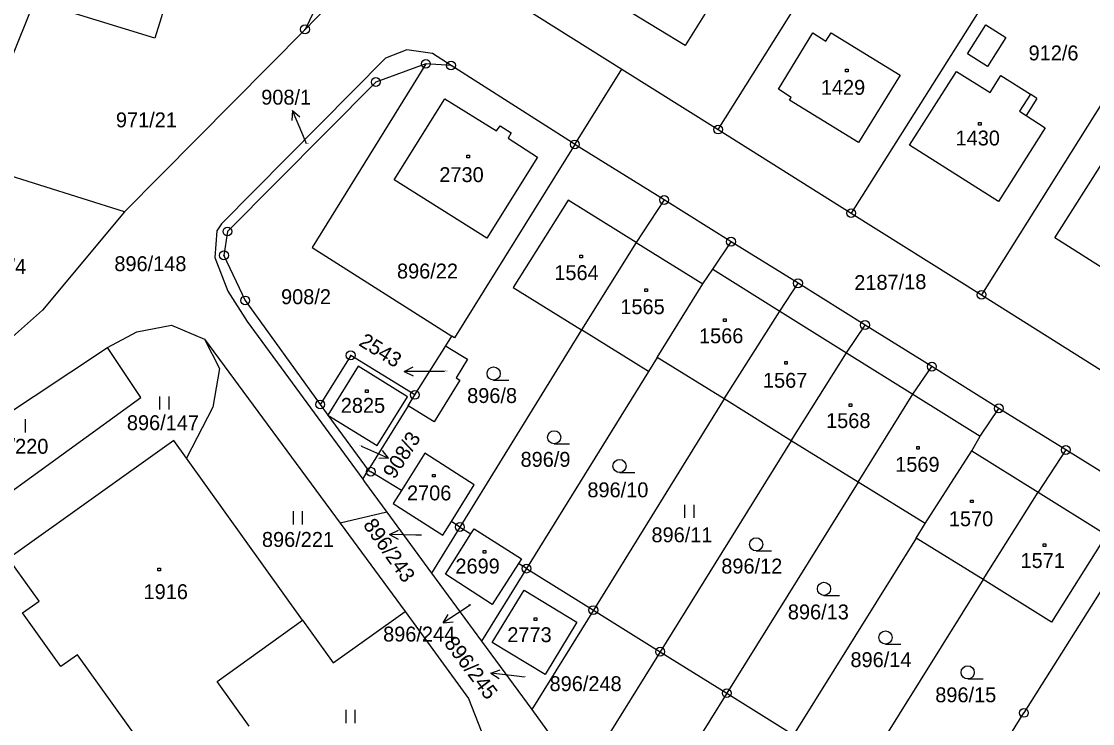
# Model space of a CAD drawing. Extents: x -795483 to -789093, y -1112258 to -1108741.
# Drawn here: x -791447.9 to -791325.8, y -1109436.7 to -1109356.5 of the extents above; entities that cross this region are included whole.
import ezdxf

# ---------------------------------------------------------------- set-up
doc = ezdxf.new("R2010")
doc.units = 0
for name, color, linetype in [('Komunikace', 7, 'Continuous'), ('Vrstva 1', 7, 'Continuous'), ('Vrstva 14', 7, 'Continuous'), ('Vrstva 15', 7, 'Continuous'), ('Vrstva 16', 7, 'Continuous'), ('Vrstva 2', 7, 'Continuous'), ('Vrstva 23', 7, 'Continuous'), ('Vrstva 25', 7, 'Continuous'), ('Vrstva 28', 7, 'Continuous')]:
    doc.layers.add(name, color=color, linetype=linetype)

msp = doc.modelspace()

# ---------------------------------------------------------------- linework, layer by layer
at = {"layer": 'Komunikace'}
for p, q in [((-791415.42, -1109370.5), (-791415.86, -1109369.47)), ((-791399.68, -1109396.47), (-791401.28, -1109396.47)), ((-791409.2, -1109405), (-791408.81, -1109405.17)), ((-791402.3, -1109415.16), (-791402.96, -1109415.15)), ((-791396.74, -1109423.13), (-791397.33, -1109423.52)), ((-791390.57, -1109431.36), (-791391.43, -1109431.26))]:
    msp.add_line(p, q, dxfattribs=at)
at = {"layer": 'Vrstva 1'}
for p, q in [((-791415.6, -1109357.44), (-791399.37, -1109340.79)), ((-791441.22, -1109341.39), (-791453.99, -1109372.65)), ((-791368.49, -1109368.88), (-791354.46, -1109346.55)), ((-791335.14, -1109349.58), (-791353.32, -1109378.41)), ((-791367.18, -1109351.12), (-791372.25, -1109359.3)), ((-791372.25, -1109359.3), (-791382.61, -1109352.95)), ((-791431.22, -1109353.61), (-791432.71, -1109358.44)), ((-791414.1, -1109354.36), (-791415.6, -1109357.44)), ((-791432.71, -1109358.44), (-791442.77, -1109355.38)), ((-791390.81, -1109354.87), (-791379.48, -1109361.98)), ((-791415.6, -1109357.44), (-791436.19, -1109378.27)), ((-791361.59, -1109364.28), (-791357.71, -1109357.85)), ((-791357.71, -1109357.85), (-791356.2, -1109358.79)), ((-791356.2, -1109358.79), (-791355.62, -1109357.84)), ((-791355.62, -1109357.84), (-791347.75, -1109362.66)), ((-791320.37, -1109358.89), (-791338.45, -1109387.74)), ((-791403.99, -1109359.77), (-791406.42, -1109360.72)), ((-791401.08, -1109360.21), (-791403.99, -1109359.77)), ((-791398.95, -1109361.57), (-791401.08, -1109360.21)), ((-791406.42, -1109360.72), (-791425.12, -1109379.63)), ((-791401.81, -1109361.38), (-791407.53, -1109363.45)), ((-791401.81, -1109361.38), (-791402.76, -1109362.92)), ((-791398.95, -1109361.57), (-791401.81, -1109361.38)), ((-791385.11, -1109370.39), (-791398.95, -1109361.57)), ((-791402.76, -1109362.92), (-791414.79, -1109382.33)), ((-791384.83, -1109370.57), (-791379.48, -1109361.98)), ((-791379.48, -1109361.98), (-791368.49, -1109368.88)), ((-791347.75, -1109362.66), (-791352.49, -1109370.36)), ((-791346.67, -1109370.67), (-791341.32, -1109362.23)), ((-791341.32, -1109362.23), (-791337.48, -1109364.66)), ((-791337.48, -1109364.66), (-791336.25, -1109362.72)), ((-791336.25, -1109362.72), (-791332.89, -1109364.85)), ((-791407.53, -1109363.45), (-791424.45, -1109380.51)), ((-791405.45, -1109374.62), (-791399.67, -1109365.37)), ((-791399.67, -1109365.37), (-791393.76, -1109369.03)), ((-791360.16, -1109365.2), (-791361.59, -1109364.28)), ((-791360.35, -1109365.51), (-791360.16, -1109365.2)), ((-791332.15, -1109365.32), (-791333.38, -1109367.26)), ((-791332.15, -1109365.32), (-791332.89, -1109364.85)), ((-791352.49, -1109370.36), (-791360.35, -1109365.51)), ((-791333.38, -1109367.26), (-791331.19, -1109368.66)), ((-791393.76, -1109369.03), (-791393.36, -1109368.45)), ((-791393.36, -1109368.45), (-791392.11, -1109369.25)), ((-791368.49, -1109368.88), (-791353.32, -1109378.41)), ((-791331.19, -1109368.66), (-791336.52, -1109377.08)), ((-791392.11, -1109369.25), (-791392.44, -1109369.86)), ((-791392.44, -1109369.86), (-791389.07, -1109372.03)), ((-791384.83, -1109370.57), (-791398.57, -1109392.63)), ((-791384.83, -1109370.57), (-791385.11, -1109370.39)), ((-791374.65, -1109376.91), (-791384.83, -1109370.57)), ((-791336.52, -1109377.08), (-791346.67, -1109370.67)), ((-791436.19, -1109378.27), (-791453.99, -1109372.65)), ((-791389.07, -1109372.03), (-791394.86, -1109381.27)), ((-791330.08, -1109381.22), (-791324.46, -1109372.37)), ((-791394.86, -1109381.27), (-791405.45, -1109374.62)), ((-791385.6, -1109376.92), (-791391.87, -1109386.89)), ((-791377.84, -1109381.76), (-791385.6, -1109376.92)), ((-791374.65, -1109376.91), (-791377.84, -1109381.76)), ((-791367.02, -1109381.67), (-791374.65, -1109376.91)), ((-791436.19, -1109378.27), (-791445.54, -1109389.5)), ((-791353.32, -1109378.41), (-791338.45, -1109387.74)), ((-791425.12, -1109379.63), (-791425.64, -1109380.42)), ((-791425.64, -1109380.42), (-791425.9, -1109383.46)), ((-791424.45, -1109380.51), (-791424.84, -1109383.23)), ((-791321.41, -1109386.77), (-791330.08, -1109381.22)), ((-791414.79, -1109382.33), (-791398.86, -1109392.44)), ((-791377.84, -1109381.76), (-791384.08, -1109391.74)), ((-791369.11, -1109384.82), (-791367.02, -1109381.67)), ((-791359.38, -1109386.42), (-791367.02, -1109381.67)), ((-791425.9, -1109383.46), (-791424.41, -1109387.31)), ((-791424.84, -1109383.23), (-791422.43, -1109388.37)), ((-791370.24, -1109386.48), (-791369.11, -1109384.82)), ((-791424.41, -1109387.31), (-791422.21, -1109390.77)), ((-791391.87, -1109386.89), (-791384.08, -1109391.74)), ((-791375.43, -1109394.88), (-791370.24, -1109386.48)), ((-791361.45, -1109389.6), (-791359.38, -1109386.42)), ((-791351.74, -1109391.18), (-791359.38, -1109386.42)), ((-791422.43, -1109388.37), (-791413.87, -1109400.24)), ((-791338.45, -1109387.74), (-791323.77, -1109396.96)), ((-791445.54, -1109389.5), (-791450.99, -1109394.33)), ((-791367.81, -1109399.62), (-791361.45, -1109389.6)), ((-791422.21, -1109390.77), (-791409.02, -1109408.78)), ((-791438.11, -1109393.73), (-791434.79, -1109391.95)), ((-791434.79, -1109391.95), (-791430.82, -1109391.21)), ((-791430.82, -1109391.21), (-791427.05, -1109392.78)), ((-791384.08, -1109391.74), (-791397.94, -1109414.23)), ((-791376.44, -1109396.49), (-791384.08, -1109391.74)), ((-791353.84, -1109394.35), (-791351.74, -1109391.18)), ((-791344.11, -1109395.93), (-791351.74, -1109391.18)), ((-791427.05, -1109392.78), (-791425.36, -1109396.15)), ((-791427.05, -1109392.78), (-791411.58, -1109413.8)), ((-791399.56, -1109393.56), (-791398.86, -1109392.44)), ((-791398.57, -1109392.63), (-791398.86, -1109392.44)), ((-791456.6, -1109406.01), (-791438.11, -1109393.73)), ((-791434.33, -1109399.45), (-791438.11, -1109393.73)), ((-791410.39, -1109394.64), (-791413.87, -1109400.24)), ((-791403.07, -1109399.16), (-791410.39, -1109394.64)), ((-791403.07, -1109399.16), (-791399.56, -1109393.56)), ((-791399.56, -1109393.56), (-791399.26, -1109393.74)), ((-791399.26, -1109393.74), (-791397.07, -1109395.08)), ((-791360.17, -1109404.38), (-791353.84, -1109394.35)), ((-791409.55, -1109395.89), (-791412.99, -1109401.45)), ((-791403.92, -1109399.36), (-791409.55, -1109395.89)), ((-791397.07, -1109395.08), (-791398.37, -1109397.22)), ((-791375.43, -1109394.88), (-791376.44, -1109396.49)), ((-791367.81, -1109399.62), (-791375.43, -1109394.88)), ((-791346.27, -1109399.08), (-791344.11, -1109395.93)), ((-791336.48, -1109400.69), (-791344.11, -1109395.93)), ((-791425.36, -1109396.15), (-791426.1, -1109400.55)), ((-791376.44, -1109396.49), (-791390.34, -1109418.98)), ((-791397.95, -1109397.48), (-791400.86, -1109402.22)), ((-791398.37, -1109397.22), (-791397.95, -1109397.48)), ((-791452.78, -1109412.86), (-791434.33, -1109399.45)), ((-791407.36, -1109404.93), (-791403.92, -1109399.36)), ((-791403.84, -1109400.4), (-791403.07, -1109399.16)), ((-791352.53, -1109409.13), (-791346.27, -1109399.08)), ((-791426.1, -1109400.55), (-791429.12, -1109406.38)), ((-791413.87, -1109400.24), (-791412.99, -1109401.45)), ((-791403.84, -1109400.4), (-791408.38, -1109407.74)), ((-791403.53, -1109400.59), (-791403.84, -1109400.4)), ((-791400.86, -1109402.22), (-791403.53, -1109400.59)), ((-791367.81, -1109399.62), (-791382.72, -1109423.71)), ((-791360.17, -1109404.38), (-791367.81, -1109399.62)), ((-791338.61, -1109403.86), (-791336.48, -1109400.69)), ((-791328.84, -1109405.44), (-791336.48, -1109400.69)), ((-791412.99, -1109401.45), (-791408.38, -1109407.74)), ((-791412.99, -1109401.45), (-791407.36, -1109404.93)), ((-791430.56, -1109404.34), (-791449.4, -1109417.82)), ((-791429.12, -1109406.38), (-791430.56, -1109404.34)), ((-791360.17, -1109404.38), (-791375.11, -1109428.46)), ((-791352.53, -1109409.13), (-791360.17, -1109404.38)), ((-791339.57, -1109405.53), (-791338.61, -1109403.86)), ((-791344.88, -1109413.84), (-791339.57, -1109405.53)), ((-791328.84, -1109405.44), (-791331.98, -1109410.27)), ((-791318.72, -1109411.73), (-791328.84, -1109405.44)), ((-791415.88, -1109424.87), (-791429.12, -1109406.38)), ((-791401.92, -1109405.82), (-791404.61, -1109410.08)), ((-791396.32, -1109409.43), (-791401.92, -1109405.82)), ((-791409.02, -1109408.78), (-791408.38, -1109407.74)), ((-791408.38, -1109407.74), (-791408.09, -1109407.92)), ((-791404.61, -1109410.08), (-791408.09, -1109407.92)), ((-791409.02, -1109408.78), (-791408.8, -1109409.07)), ((-791408.8, -1109409.07), (-791406.27, -1109412.53)), ((-791352.53, -1109409.13), (-791367.51, -1109433.2)), ((-791344.88, -1109413.84), (-791352.53, -1109409.13)), ((-791404.61, -1109410.08), (-791405.53, -1109411.55)), ((-791398.91, -1109413.62), (-791396.32, -1109409.43)), ((-791338.27, -1109420.24), (-791331.98, -1109410.27)), ((-791331.98, -1109410.27), (-791324.21, -1109415.13)), ((-791405.53, -1109411.55), (-791399.88, -1109415.18)), ((-791318.72, -1109411.73), (-791333.62, -1109435.45)), ((-791406.27, -1109412.53), (-791411.58, -1109413.8)), ((-791406.27, -1109412.53), (-791401.18, -1109419.48)), ((-791411.58, -1109413.8), (-791404.17, -1109423.87)), ((-791397.94, -1109414.23), (-791401.18, -1109419.48)), ((-791399.88, -1109415.18), (-791398.91, -1109413.62)), ((-791397.94, -1109414.23), (-791398.91, -1109413.62)), ((-791397.94, -1109414.23), (-791396.68, -1109415.02)), ((-791345.91, -1109415.49), (-791344.88, -1109413.84)), ((-791399.59, -1109419.63), (-791396.68, -1109415.02)), ((-791396.68, -1109415.02), (-791396.32, -1109414.44)), ((-791396.32, -1109414.44), (-791390.93, -1109417.88)), ((-791345.91, -1109415.49), (-791359.89, -1109437.94)), ((-791338.27, -1109420.24), (-791345.91, -1109415.49)), ((-791324.21, -1109415.13), (-791330.46, -1109425.1)), ((-791445.9, -1109422.7), (-791449.4, -1109417.82)), ((-791390.93, -1109417.88), (-791391.26, -1109418.4)), ((-791390.34, -1109418.98), (-791395.47, -1109427.27)), ((-791391.26, -1109418.4), (-791394.25, -1109423.06)), ((-791390.34, -1109418.98), (-791391.26, -1109418.4)), ((-791390.34, -1109418.98), (-791382.72, -1109423.71)), ((-791401.18, -1109419.48), (-791395.47, -1109427.27)), ((-791394.25, -1109423.06), (-791399.59, -1109419.63)), ((-791338.27, -1109420.24), (-791352.29, -1109442.68)), ((-791330.46, -1109425.1), (-791338.27, -1109420.24)), ((-791394.25, -1109427.4), (-791390.6, -1109421.43)), ((-791390.6, -1109421.43), (-791384.6, -1109425.08)), ((-791447.82, -1109424.04), (-791445.9, -1109422.7)), ((-791443.43, -1109430.16), (-791447.82, -1109424.04)), ((-791412.38, -1109429.75), (-791404.17, -1109423.87)), ((-791404.17, -1109423.87), (-791396.95, -1109433.79)), ((-791382.72, -1109423.71), (-791389.75, -1109435.07)), ((-791382.72, -1109423.71), (-791375.11, -1109428.46)), ((-791425.63, -1109431.86), (-791415.88, -1109424.87)), ((-791415.88, -1109424.87), (-791412.38, -1109429.75)), ((-791384.6, -1109425.08), (-791388.23, -1109431.08)), ((-791395.47, -1109427.27), (-791389.75, -1109435.07)), ((-791388.23, -1109431.08), (-791394.25, -1109427.4)), ((-791441.53, -1109428.8), (-791443.43, -1109430.16)), ((-791434.69, -1109438.35), (-791441.53, -1109428.8)), ((-791375.11, -1109428.46), (-791384.04, -1109442.86)), ((-791375.11, -1109428.46), (-791367.51, -1109433.2)), ((-791421.98, -1109436.95), (-791425.63, -1109431.86)), ((-791396.95, -1109433.79), (-791395.52, -1109437.49)), ((-791367.51, -1109433.2), (-791378.66, -1109451.12)), ((-791367.51, -1109433.2), (-791359.89, -1109437.94)), ((-791389.75, -1109435.07), (-791384.04, -1109442.86)), ((-791336.84, -1109440.58), (-791333.62, -1109435.45))]:
    msp.add_line(p, q, dxfattribs=at)
at = {"layer": 'Vrstva 16'}
for p, q in [((-791417.04, -1109366.71), (-791417.11, -1109367.83)), ((-791415.86, -1109369.47), (-791417.04, -1109366.71)), ((-791417.04, -1109366.71), (-791416.19, -1109367.43)), ((-791404.28, -1109396.47), (-791403.28, -1109395.97)), ((-791401.28, -1109396.47), (-791404.28, -1109396.47)), ((-791404.28, -1109396.47), (-791403.28, -1109396.97)), ((-791408.81, -1109405.17), (-791406.06, -1109406.37)), ((-791406.06, -1109406.37), (-791406.78, -1109405.51)), ((-791406.06, -1109406.37), (-791407.18, -1109406.43)), ((-791405.96, -1109415.1), (-791404.95, -1109414.61)), ((-791402.96, -1109415.15), (-791405.96, -1109415.1)), ((-791405.96, -1109415.1), (-791404.97, -1109415.61)), ((-791397.33, -1109423.52), (-791399.83, -1109425.18)), ((-791399.83, -1109425.18), (-791399.27, -1109424.21)), ((-791399.83, -1109425.18), (-791398.72, -1109425.04)), ((-791394.41, -1109430.92), (-791393.36, -1109430.53)), ((-791391.43, -1109431.26), (-791394.41, -1109430.92)), ((-791394.41, -1109430.92), (-791393.47, -1109431.53))]:
    msp.add_line(p, q, dxfattribs=at)
at = {"layer": 'Vrstva 2'}
for p, q in [((-791340.05, -1109360.23), (-791337.95, -1109356.92)), ((-791337.95, -1109356.92), (-791335.67, -1109358.36)), ((-791335.67, -1109358.36), (-791337.79, -1109361.69)), ((-791337.79, -1109361.69), (-791340.05, -1109360.23)), ((-791332.89, -1109364.85), (-791334.12, -1109366.76)), ((-791334.12, -1109366.76), (-791333.38, -1109367.26)), ((-791377.84, -1109381.76), (-791370.24, -1109386.48)), ((-791369.11, -1109384.82), (-791361.45, -1109389.6)), ((-791361.45, -1109389.6), (-791353.84, -1109394.35)), ((-791353.84, -1109394.35), (-791346.27, -1109399.08)), ((-791346.27, -1109399.08), (-791338.61, -1109403.86)), ((-791339.57, -1109405.53), (-791331.98, -1109410.27))]:
    msp.add_line(p, q, dxfattribs=at)
at = {"layer": 'Vrstva 23'}
for p, q in [((-791394.09, -1109397.47), (-791392.34, -1109397.47)), ((-791432.14, -1109400.83), (-791432.14, -1109399.33)), ((-791431.14, -1109399.33), (-791431.14, -1109400.83)), ((-791447.52, -1109401.93), (-791447.52, -1109403.43)), ((-791387.19, -1109404.74), (-791385.44, -1109404.74)), ((-791379.73, -1109408.02), (-791377.98, -1109408.02)), ((-791372.27, -1109413.2), (-791372.27, -1109411.7)), ((-791371.27, -1109411.7), (-791371.27, -1109413.2)), ((-791416.92, -1109413.94), (-791416.92, -1109412.44)), ((-791415.92, -1109412.44), (-791415.92, -1109413.94)), ((-791364.15, -1109416.96), (-791362.4, -1109416.96)), ((-791356.42, -1109422.04), (-791354.67, -1109422.04)), ((-791349.41, -1109427.59), (-791347.66, -1109427.59)), ((-791340.03, -1109431.57), (-791338.28, -1109431.57)), ((-791410.91, -1109436.6), (-791410.91, -1109435.1)), ((-791409.91, -1109435.1), (-791409.91, -1109436.6))]:
    msp.add_line(p, q, dxfattribs=at)
for centre in [(-791394.09, -1109396.72), (-791387.19, -1109403.99), (-791379.73, -1109407.27), (-791364.15, -1109416.21), (-791356.42, -1109421.29), (-791349.41, -1109426.84), (-791340.03, -1109430.82)]:
    msp.add_circle(centre, 0.75, dxfattribs=at)
at = {"layer": 'Vrstva 25'}
for p, q in [((-791353.95, -1109361.99), (-791353.65, -1109361.99)), ((-791353.95, -1109362.29), (-791353.95, -1109361.99)), ((-791353.65, -1109362.29), (-791353.95, -1109362.29)), ((-791353.65, -1109361.99), (-791353.65, -1109362.29)), ((-791338.81, -1109368.07), (-791338.51, -1109368.07)), ((-791338.81, -1109368.37), (-791338.81, -1109368.07)), ((-791338.51, -1109368.37), (-791338.81, -1109368.37)), ((-791338.51, -1109368.07), (-791338.51, -1109368.37)), ((-791397.13, -1109371.81), (-791396.83, -1109371.81)), ((-791397.13, -1109372.11), (-791397.13, -1109371.81)), ((-791396.83, -1109372.11), (-791397.13, -1109372.11)), ((-791396.83, -1109371.81), (-791396.83, -1109372.11)), ((-791384.27, -1109383.2), (-791383.97, -1109383.2)), ((-791384.27, -1109383.5), (-791384.27, -1109383.2)), ((-791383.97, -1109383.5), (-791384.27, -1109383.5)), ((-791383.97, -1109383.2), (-791383.97, -1109383.5)), ((-791376.85, -1109387.06), (-791376.55, -1109387.06)), ((-791376.85, -1109387.36), (-791376.85, -1109387.06)), ((-791376.55, -1109387.36), (-791376.85, -1109387.36)), ((-791376.55, -1109387.06), (-791376.55, -1109387.36)), ((-791367.89, -1109390.49), (-791367.59, -1109390.49)), ((-791367.89, -1109390.79), (-791367.89, -1109390.49)), ((-791367.59, -1109390.79), (-791367.89, -1109390.79)), ((-791367.59, -1109390.49), (-791367.59, -1109390.79)), ((-791360.9, -1109395.36), (-791360.6, -1109395.36)), ((-791360.9, -1109395.66), (-791360.9, -1109395.36)), ((-791360.6, -1109395.66), (-791360.9, -1109395.66)), ((-791360.6, -1109395.36), (-791360.6, -1109395.66)), ((-791408.71, -1109398.57), (-791408.41, -1109398.57)), ((-791408.71, -1109398.87), (-791408.71, -1109398.57)), ((-791408.41, -1109398.87), (-791408.71, -1109398.87)), ((-791408.41, -1109398.57), (-791408.41, -1109398.87)), ((-791353.53, -1109400.17), (-791353.23, -1109400.17)), ((-791353.53, -1109400.47), (-791353.53, -1109400.17)), ((-791353.23, -1109400.47), (-791353.53, -1109400.47)), ((-791353.23, -1109400.17), (-791353.23, -1109400.47)), ((-791345.85, -1109405.05), (-791345.55, -1109405.05)), ((-791345.85, -1109405.35), (-791345.85, -1109405.05)), ((-791345.55, -1109405.35), (-791345.85, -1109405.35)), ((-791345.55, -1109405.05), (-791345.55, -1109405.35)), ((-791401.05, -1109408.22), (-791400.75, -1109408.22)), ((-791401.05, -1109408.52), (-791401.05, -1109408.22)), ((-791400.75, -1109408.52), (-791401.05, -1109408.52)), ((-791400.75, -1109408.22), (-791400.75, -1109408.52)), ((-791339.71, -1109411.15), (-791339.41, -1109411.15)), ((-791339.71, -1109411.45), (-791339.71, -1109411.15)), ((-791339.41, -1109411.45), (-791339.71, -1109411.45)), ((-791339.41, -1109411.15), (-791339.41, -1109411.45)), ((-791331.44, -1109416.14), (-791331.14, -1109416.14)), ((-791331.44, -1109416.44), (-791331.44, -1109416.14)), ((-791331.14, -1109416.44), (-791331.44, -1109416.44)), ((-791331.14, -1109416.14), (-791331.14, -1109416.44)), ((-791395.28, -1109416.91), (-791394.98, -1109416.91)), ((-791395.28, -1109417.21), (-791395.28, -1109416.91)), ((-791394.98, -1109417.21), (-791395.28, -1109417.21)), ((-791394.98, -1109416.91), (-791394.98, -1109417.21)), ((-791432.37, -1109418.94), (-791432.07, -1109418.94)), ((-791432.37, -1109419.24), (-791432.37, -1109418.94)), ((-791432.07, -1109418.94), (-791432.07, -1109419.24)), ((-791432.07, -1109419.24), (-791432.37, -1109419.24)), ((-791389.46, -1109424.6), (-791389.16, -1109424.6)), ((-791389.46, -1109424.9), (-791389.46, -1109424.6)), ((-791389.16, -1109424.9), (-791389.46, -1109424.9)), ((-791389.16, -1109424.6), (-791389.16, -1109424.9))]:
    msp.add_line(p, q, dxfattribs=at)
at = {"layer": 'Vrstva 28'}
for centre, radius in [((-791415.6, -1109357.44), 0.5), ((-791415.6, -1109357.44), 0.01), ((-791401.81, -1109361.38), 0.5), ((-791401.81, -1109361.38), 0.01), ((-791398.95, -1109361.57), 0.5), ((-791398.95, -1109361.57), 0.01), ((-791407.53, -1109363.45), 0.5), ((-791407.53, -1109363.45), 0.01), ((-791368.49, -1109368.88), 0.5), ((-791368.49, -1109368.88), 0.01), ((-791384.83, -1109370.57), 0.5), ((-791384.83, -1109370.57), 0.01), ((-791374.65, -1109376.91), 0.5), ((-791374.65, -1109376.91), 0.01), ((-791353.32, -1109378.41), 0.5), ((-791353.32, -1109378.41), 0.01), ((-791424.45, -1109380.51), 0.5), ((-791424.45, -1109380.51), 0.01), ((-791367.02, -1109381.67), 0.5), ((-791367.02, -1109381.67), 0.01), ((-791424.84, -1109383.23), 0.5), ((-791424.84, -1109383.23), 0.01), ((-791359.38, -1109386.42), 0.5), ((-791359.38, -1109386.42), 0.01), ((-791338.45, -1109387.74), 0.5), ((-791422.43, -1109388.37), 0.5), ((-791422.43, -1109388.37), 0.01), ((-791338.45, -1109387.74), 0.01), ((-791351.74, -1109391.18), 0.5), ((-791351.74, -1109391.18), 0.01), ((-791410.39, -1109394.64), 0.5), ((-791410.39, -1109394.64), 0.01), ((-791344.11, -1109395.93), 0.5), ((-791344.11, -1109395.93), 0.01), ((-791403.07, -1109399.16), 0.5), ((-791403.07, -1109399.16), 0.01), ((-791413.87, -1109400.24), 0.5), ((-791413.87, -1109400.24), 0.01), ((-791336.48, -1109400.69), 0.5), ((-791336.48, -1109400.69), 0.01), ((-791328.84, -1109405.44), 0.5), ((-791328.84, -1109405.44), 0.01), ((-791408.09, -1109407.92), 0.5), ((-791408.09, -1109407.92), 0.01), ((-791397.94, -1109414.23), 0.5), ((-791397.94, -1109414.23), 0.01), ((-791390.34, -1109418.98), 0.5), ((-791390.34, -1109418.98), 0.01), ((-791382.72, -1109423.71), 0.5), ((-791382.72, -1109423.71), 0.01), ((-791375.11, -1109428.46), 0.5), ((-791375.11, -1109428.46), 0.01), ((-791367.51, -1109433.2), 0.5), ((-791367.51, -1109433.2), 0.01), ((-791333.62, -1109435.45), 0.5), ((-791333.62, -1109435.45), 0.01)]:
    msp.add_circle(centre, radius, dxfattribs=at)

# ---------------------------------------------------------------- texts
at = {"layer": 'Vrstva 14'}
for s, height, p in [('912/6', 1.7, (-791333.09, -1109360.98)), ('971/21', 1.7, (-791437.16, -1109368.62)), ('908/1', 0.1, (-791415.42, -1109370.5)), ('972/4', 1.7, (-791453.08, -1109385.35)), ('896/148', 1.7, (-791437.34, -1109385.03)), ('896/22', 1.7, (-791405.11, -1109385.87)), ('908/2', 1.7, (-791418.33, -1109388.8)), ('896/8', 1.7, (-791397.11, -1109400.08)), ('896/147', 1.7, (-791435.91, -1109403.18)), ('896/220', 1.7, (-791453.08, -1109405.87)), ('908/3', 0.1, (-791409.41, -1109405)), ('896/9', 1.7, (-791391.02, -1109407.36)), ('896/10', 1.7, (-791383.4, -1109410.84)), ('896/11', 1.7, (-791376.09, -1109415.97)), ('896/221', 1.7, (-791420.51, -1109416.5)), ('896/243', 0.1, (-791402.59, -1109415.16)), ('896/12', 1.7, (-791368.13, -1109419.54)), ('896/244', 0.1, (-791397.03, -1109423.13)), ('896/13', 1.7, (-791360.54, -1109424.77)), ('896/14', 1.7, (-791353.4, -1109430.22)), ('896/245', 0.1, (-791390.86, -1109431.36)), ('896/248', 1.7, (-791387.71, -1109432.96)), ('896/15', 1.7, (-791343.73, -1109434.23))]:
    msp.add_text(s, height=height, dxfattribs=at).set_placement(p)
msp.add_text('2187/18', height=1.7, rotation=0.8926, dxfattribs=at).set_placement((-791352.95, -1109387.2))
at = {"layer": 'Vrstva 15'}
for s, height, p in [('1429', 1.7, (-791356.78, -1109364.91)), ('1430', 1.7, (-791341.42, -1109370.69)), ('2730', 1.7, (-791400.28, -1109374.87)), ('1564', 1.7, (-791387.17, -1109386.05)), ('1565', 1.7, (-791379.64, -1109389.94)), ('1566', 1.7, (-791370.67, -1109393.26)), ('2543', 0.1, (-791399.68, -1109396.47)), ('1567', 1.7, (-791363.38, -1109398.34)), ('2825', 1.7, (-791411.52, -1109401.2)), ('1568', 1.7, (-791356.18, -1109402.94)), ('1569', 1.7, (-791348.3, -1109407.93)), ('2706', 1.7, (-791403.97, -1109411.19)), ('1570', 1.7, (-791342.18, -1109414.14)), ('2699', 1.7, (-791398.45, -1109419.54)), ('1571', 1.7, (-791334.01, -1109418.91)), ('1916', 1.7, (-791434.01, -1109422.46)), ('2773', 1.7, (-791392.53, -1109427.37))]:
    msp.add_text(s, height=height, dxfattribs=at).set_placement(p)
at = {"layer": 'Vrstva 16'}
for s, p in [('908/1', (-791420.59, -1109366.03)), ('896/244', (-791406.69, -1109427.3))]:
    msp.add_text(s, height=1.7, dxfattribs=at).set_placement(p)
for s, rotation, p in [('2543', 328.0624, (-791409.58, -1109393.44)), ('908/3', 57.4042, (-791405.4, -1109408.86)), ('896/243', 305.0464, (-791409.04, -1109414)), ('896/245', 307.0422, (-791399.81, -1109427.52))]:
    msp.add_text(s, height=1.7, rotation=rotation, dxfattribs=at).set_placement(p)

doc.saveas('drawing.dxf')
